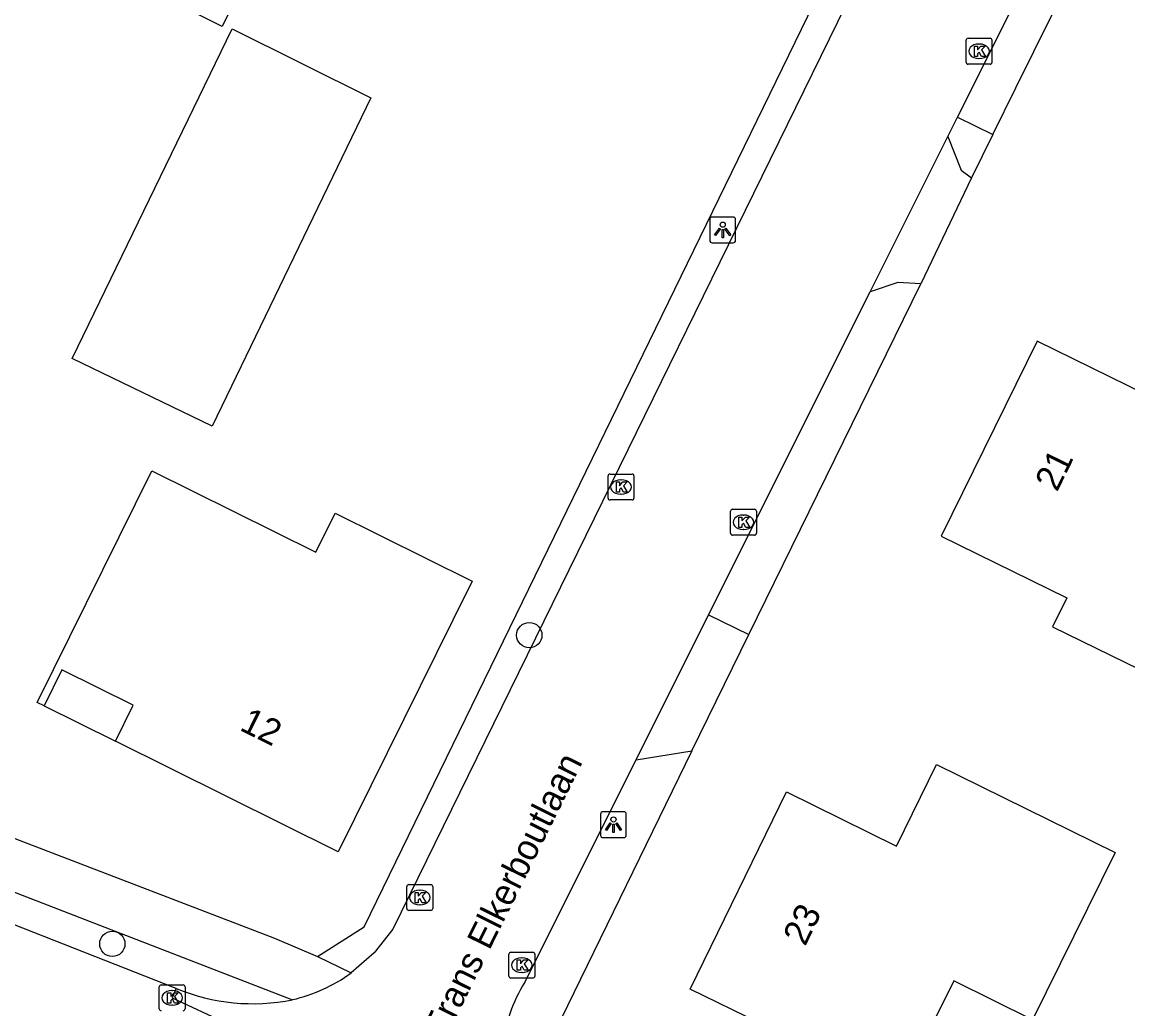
# Model space of a CAD drawing. Extents: x 157321 to 158827, y 386650 to 388532.
# Drawn here: x 158442.81 to 158485.6, y 387302.85 to 387341.02 of the extents above; entities that cross this region are included whole.
import ezdxf

# ---------------------------------------------------------------- set-up
doc = ezdxf.new("R2010")
doc.units = 0
for name, color, linetype in [('IMGEO_Berm_groen', 7, 'Continuous'), ('IMGEO_Boom', 7, 'Continuous'), ('IMGEO_Groenvoorziening', 7, 'Continuous'), ('IMGEO_Kolk', 7, 'Continuous'), ('IMGEO_Lichtpunt', 7, 'Continuous'), ('IMGEO_Openbare_ruimte_label', 7, 'Continuous'), ('IMGEO_Pand', 7, 'Continuous'), ('IMGEO_Pand_nummerreeks', 7, 'Continuous'), ('IMGEO_Pand_overbouw', 7, 'Continuous'), ('IMGEO_Rijbaan_lokaal_gesloten', 7, 'Continuous'), ('IMGEO_Voetpad_open', 7, 'Continuous')]:
    doc.layers.add(name, color=color, linetype=linetype)

msp = doc.modelspace()

# ---------------------------------------------------------------- linework, layer by layer
at = {"layer": 'IMGEO_Berm_groen'}
msp.add_lwpolyline([(158454.235, 387304.873), (158456.051, 387306.027), (158482.783, 387360.901), (158481.798, 387363.528), (158473.733, 387368.348)], dxfattribs=at)
at = {"layer": 'IMGEO_Boom'}
for centre in [(158462.435, 387317.306), (158446.302, 387305.364)]:
    msp.add_circle(centre, 0.489, dxfattribs=at)
at = {"layer": 'IMGEO_Groenvoorziening'}
for points in [[(158480.372, 387336.671), (158479.547, 387334.998)], [(158470.927, 387317.329), (158477.581, 387330.891)], [(158468.729, 387312.824), (158463.66, 387302.435), (158465.081, 387299.176)]]:
    msp.add_lwpolyline(points, dxfattribs=at)
at = {"layer": 'IMGEO_Kolk'}
for p, q in [((158479.337, 387339.465), (158479.337, 387340.317)), ((158479.412, 387340.391), (158480.264, 387340.391)), ((158480.338, 387340.317), (158480.338, 387339.465)), ((158479.825, 387340.171), (158479.85, 387340.171)), ((158479.848, 387339.611), (158479.823, 387339.611)), ((158480.264, 387339.391), (158479.412, 387339.391)), ((158465.483, 387322.61), (158465.483, 387323.462)), ((158465.558, 387323.536), (158466.41, 387323.536)), ((158465.971, 387323.316), (158465.996, 387323.316)), ((158466.484, 387323.462), (158466.484, 387322.61)), ((158466.41, 387322.536), (158465.558, 387322.536)), ((158465.994, 387322.756), (158465.969, 387322.756)), ((158470.221, 387321.246), (158470.221, 387322.098)), ((158470.296, 387322.172), (158471.148, 387322.172)), ((158470.709, 387321.952), (158470.734, 387321.952)), ((158471.222, 387322.098), (158471.222, 387321.246)), ((158471.148, 387321.172), (158470.296, 387321.172)), ((158470.732, 387321.392), (158470.707, 387321.392)), ((158457.696, 387306.729), (158457.696, 387307.581)), ((158457.771, 387307.655), (158458.623, 387307.655)), ((158458.184, 387307.435), (158458.209, 387307.435)), ((158458.697, 387307.581), (158458.697, 387306.729)), ((158458.623, 387306.655), (158457.771, 387306.655)), ((158458.207, 387306.875), (158458.182, 387306.875)), ((158461.648, 387304.115), (158461.648, 387304.967)), ((158461.723, 387305.041), (158462.575, 387305.041)), ((158462.136, 387304.821), (158462.161, 387304.821)), ((158462.649, 387304.967), (158462.649, 387304.115)), ((158462.575, 387304.041), (158461.723, 387304.041)), ((158462.159, 387304.261), (158462.134, 387304.261)), ((158448.116, 387302.849), (158448.116, 387303.701)), ((158448.191, 387303.775), (158449.043, 387303.775)), ((158448.604, 387303.555), (158448.629, 387303.555)), ((158449.117, 387303.701), (158449.117, 387302.849)), ((158448.627, 387302.995), (158448.602, 387302.995))]:
    msp.add_line(p, q, dxfattribs=at)
for points in [[(158479.337, 387339.465), (158479.337, 387340.317)], [(158479.412, 387340.391), (158480.264, 387340.391)], [(158480.338, 387340.317), (158480.338, 387339.465)], [(158479.658, 387340.091), (158479.781, 387340.091), (158479.781, 387339.94), (158479.911, 387340.091), (158480.075, 387340.091), (158479.929, 387339.94), (158480.082, 387339.691), (158479.93, 387339.691), (158479.845, 387339.855), (158479.781, 387339.788), (158479.781, 387339.691), (158479.658, 387339.691), (158479.658, 387340.091)], [(158480.264, 387339.391), (158479.412, 387339.391)], [(158465.483, 387322.61), (158465.483, 387323.462)], [(158465.558, 387323.536), (158466.41, 387323.536)], [(158465.804, 387323.236), (158465.927, 387323.236), (158465.927, 387323.085), (158466.057, 387323.236), (158466.221, 387323.236), (158466.075, 387323.085), (158466.228, 387322.836), (158466.076, 387322.836), (158465.991, 387323), (158465.927, 387322.933), (158465.927, 387322.836), (158465.804, 387322.836), (158465.804, 387323.236)], [(158466.484, 387323.462), (158466.484, 387322.61)], [(158466.41, 387322.536), (158465.558, 387322.536)], [(158470.221, 387321.246), (158470.221, 387322.098)], [(158470.296, 387322.172), (158471.148, 387322.172)], [(158471.222, 387322.098), (158471.222, 387321.246)], [(158470.542, 387321.872), (158470.665, 387321.872), (158470.665, 387321.721), (158470.795, 387321.872), (158470.959, 387321.872), (158470.813, 387321.721), (158470.966, 387321.472), (158470.814, 387321.472), (158470.729, 387321.636), (158470.665, 387321.569), (158470.665, 387321.472), (158470.542, 387321.472), (158470.542, 387321.872)], [(158471.148, 387321.172), (158470.296, 387321.172)], [(158457.696, 387306.729), (158457.696, 387307.581)], [(158457.771, 387307.655), (158458.623, 387307.655)], [(158458.697, 387307.581), (158458.697, 387306.729)], [(158458.017, 387307.355), (158458.14, 387307.355), (158458.14, 387307.204), (158458.27, 387307.355), (158458.434, 387307.355), (158458.288, 387307.204), (158458.441, 387306.955), (158458.289, 387306.955), (158458.204, 387307.119), (158458.14, 387307.052), (158458.14, 387306.955), (158458.017, 387306.955), (158458.017, 387307.355)], [(158458.623, 387306.655), (158457.771, 387306.655)], [(158461.648, 387304.115), (158461.648, 387304.967)], [(158461.723, 387305.041), (158462.575, 387305.041)], [(158462.649, 387304.967), (158462.649, 387304.115)], [(158461.969, 387304.741), (158462.092, 387304.741), (158462.092, 387304.59), (158462.222, 387304.741), (158462.386, 387304.741), (158462.24, 387304.59), (158462.393, 387304.341), (158462.241, 387304.341), (158462.156, 387304.505), (158462.092, 387304.438), (158462.092, 387304.341), (158461.969, 387304.341), (158461.969, 387304.741)], [(158462.575, 387304.041), (158461.723, 387304.041)], [(158448.116, 387302.849), (158448.116, 387303.701)], [(158448.191, 387303.775), (158449.043, 387303.775)], [(158449.117, 387303.701), (158449.117, 387302.849)], [(158448.437, 387303.475), (158448.56, 387303.475), (158448.56, 387303.324), (158448.69, 387303.475), (158448.854, 387303.475), (158448.708, 387303.324), (158448.861, 387303.075), (158448.709, 387303.075), (158448.624, 387303.239), (158448.56, 387303.172), (158448.56, 387303.075), (158448.437, 387303.075), (158448.437, 387303.475)]]:
    msp.add_lwpolyline(points, dxfattribs=at)
for centre, start, end in [((158479.414, 387340.315), 91.552, 178.448), ((158479.414, 387340.315), 91.552, 178.448), ((158480.262, 387340.315), 1.552, 88.448), ((158480.262, 387340.315), 1.552, 88.448), ((158479.414, 387339.467), 181.552, 268.448), ((158479.414, 387339.467), 181.552, 268.448), ((158480.262, 387339.467), 271.552, 358.448), ((158480.262, 387339.467), 271.552, 358.448), ((158465.56, 387323.46), 91.552, 178.448), ((158465.56, 387323.46), 91.552, 178.448), ((158466.408, 387323.46), 1.552, 88.448), ((158466.408, 387323.46), 1.552, 88.448), ((158465.56, 387322.612), 181.552, 268.448), ((158465.56, 387322.612), 181.552, 268.448), ((158466.408, 387322.612), 271.552, 358.448), ((158466.408, 387322.612), 271.552, 358.448), ((158470.298, 387322.096), 91.552, 178.448), ((158470.298, 387322.096), 91.552, 178.448), ((158471.146, 387322.096), 1.552, 88.448), ((158471.146, 387322.096), 1.552, 88.448), ((158470.298, 387321.248), 181.552, 268.448), ((158470.298, 387321.248), 181.552, 268.448), ((158471.146, 387321.248), 271.552, 358.448), ((158471.146, 387321.248), 271.552, 358.448), ((158457.773, 387307.579), 91.552, 178.448), ((158457.773, 387307.579), 91.552, 178.448), ((158458.621, 387307.579), 1.552, 88.448), ((158458.621, 387307.579), 1.552, 88.448), ((158457.773, 387306.731), 181.552, 268.448), ((158457.773, 387306.731), 181.552, 268.448), ((158458.621, 387306.731), 271.552, 358.448), ((158458.621, 387306.731), 271.552, 358.448), ((158461.725, 387304.965), 91.552, 178.448), ((158461.725, 387304.965), 91.552, 178.448), ((158462.573, 387304.965), 1.552, 88.448), ((158462.573, 387304.965), 1.552, 88.448), ((158461.725, 387304.117), 181.552, 268.448), ((158461.725, 387304.117), 181.552, 268.448), ((158462.573, 387304.117), 271.552, 358.448), ((158462.573, 387304.117), 271.552, 358.448), ((158448.193, 387303.699), 91.552, 178.448), ((158448.193, 387303.699), 91.552, 178.448), ((158449.041, 387303.699), 1.552, 88.448), ((158449.041, 387303.699), 1.552, 88.448), ((158448.193, 387302.851), 181.552, 268.448), ((158448.193, 387302.851), 181.552, 268.448), ((158449.041, 387302.851), 271.552, 358.448), ((158449.041, 387302.851), 271.552, 358.448)]:
    msp.add_arc(centre, 0.0765, start, end, dxfattribs=at)
for centre, major_axis, ratio, start_param, end_param in [((158479.824, 387339.891), (-0.387, 0.002), 0.722429, 4.712389, 7.853982), ((158479.849, 387339.891), (-0.39, 0.002), 0.717154, 1.570796, 4.712389), ((158465.97, 387323.036), (-0.387, 0.002), 0.722429, 4.712389, 7.853982), ((158465.995, 387323.036), (-0.39, 0.002), 0.717154, 1.570796, 4.712389), ((158470.708, 387321.672), (-0.387, 0.002), 0.722429, 4.712389, 7.853982), ((158470.733, 387321.672), (-0.39, 0.002), 0.717154, 1.570796, 4.712389), ((158458.183, 387307.155), (-0.387, 0.002), 0.722429, 4.712389, 7.853982), ((158458.208, 387307.155), (-0.39, 0.002), 0.717154, 1.570796, 4.712389), ((158462.135, 387304.541), (-0.387, 0.002), 0.722429, 4.712389, 7.853982), ((158462.16, 387304.541), (-0.39, 0.002), 0.717154, 1.570796, 4.712389), ((158448.603, 387303.275), (-0.387, 0.002), 0.722429, 4.712389, 7.853982), ((158448.628, 387303.275), (-0.39, 0.002), 0.717154, 1.570796, 4.712389)]:
    msp.add_ellipse(centre, major_axis=major_axis, ratio=ratio, start_param=start_param, end_param=end_param, dxfattribs=at)
at = {"layer": 'IMGEO_Lichtpunt'}
for p, q in [((158470.322, 387333.479), (158469.514, 387333.479)), ((158470.322, 387333.479), (158469.514, 387333.479)), ((158469.42, 387333.384), (158469.42, 387332.577)), ((158469.42, 387333.384), (158469.42, 387332.577)), ((158470.416, 387332.577), (158470.416, 387333.384)), ((158470.416, 387332.577), (158470.416, 387333.384)), ((158469.514, 387332.483), (158470.322, 387332.483)), ((158469.514, 387332.483), (158470.322, 387332.483)), ((158465.192, 387310.378), (158465.192, 387309.571)), ((158465.192, 387310.378), (158465.192, 387309.571)), ((158466.094, 387310.473), (158465.286, 387310.473)), ((158466.094, 387310.473), (158465.286, 387310.473)), ((158466.188, 387309.571), (158466.188, 387310.378)), ((158466.188, 387309.571), (158466.188, 387310.378)), ((158465.286, 387309.477), (158466.094, 387309.477)), ((158465.286, 387309.477), (158466.094, 387309.477))]:
    msp.add_line(p, q, dxfattribs=at)
for points in [[(158469.794, 387333.048), (158469.833, 387333.02), (158469.645, 387332.758), (158469.607, 387332.785), (158469.794, 387333.048)], [(158470.006, 387333.02), (158470.044, 387333.047), (158470.231, 387332.785), (158470.192, 387332.757), (158470.006, 387333.02)], [(158469.896, 387333), (158469.943, 387333), (158469.943, 387332.678), (158469.896, 387332.678), (158469.896, 387333)], [(158465.566, 387310.042), (158465.605, 387310.014), (158465.417, 387309.752), (158465.379, 387309.779), (158465.566, 387310.042)], [(158465.668, 387309.994), (158465.715, 387309.994), (158465.715, 387309.672), (158465.668, 387309.672), (158465.668, 387309.994)], [(158465.778, 387310.014), (158465.816, 387310.041), (158466.003, 387309.779), (158465.964, 387309.751), (158465.778, 387310.014)]]:
    msp.add_lwpolyline(points, dxfattribs=at)
for centre in [(158469.919, 387333.182), (158465.691, 387310.176)]:
    msp.add_circle(centre, 0.0994, dxfattribs=at)
for centre, start, end in [((158469.514, 387333.384), 90, 180), ((158469.514, 387333.384), 90, 180), ((158470.322, 387333.384), 0, 90), ((158470.322, 387333.384), 0, 90), ((158469.514, 387332.577), 180, 270), ((158469.514, 387332.577), 180, 270), ((158470.322, 387332.577), 270, 0), ((158470.322, 387332.577), 270, 360), ((158465.286, 387310.378), 90, 180), ((158465.286, 387310.378), 90, 180), ((158466.094, 387310.378), 0, 90), ((158466.094, 387310.378), 0, 90), ((158465.286, 387309.571), 180, 270), ((158465.286, 387309.571), 180, 270), ((158466.094, 387309.571), 270, 0), ((158466.094, 387309.571), 270, 360)]:
    msp.add_arc(centre, 0.0946, start, end, dxfattribs=at)
at = {"layer": 'IMGEO_Pand'}
for points in [[(158452.037, 387343.845), (158450.546, 387340.846), (158448.653, 387341.788), (158448.315, 387343.315), (158449.225, 387345.243), (158452.037, 387343.845)], [(158450.94, 387340.76), (158456.31, 387338.09), (158450.169, 387325.39), (158444.75, 387328.01), (158450.94, 387340.76)], [(158497.55, 387326.14), (158492.776, 387328.478), (158488.285, 387330.678), (158488.161, 387330.424), (158489.82, 387329.611), (158487.954, 387325.803), (158486.295, 387326.615), (158482.08, 387328.68), (158478.37, 387321.13), (158483.229, 387318.748), (158482.681, 387317.632), (158487.171, 387315.431), (158487.54, 387315.25), (158488.04, 387316.39), (158489.316, 387315.76), (158490.019, 387317.166), (158492.524, 387315.93), (158497.55, 387326.14)], [(158454.174, 387320.513), (158454.925, 387322.025), (158460.231, 387319.393), (158459.48, 387317.88), (158455.04, 387308.93), (158446.419, 387313.2), (158447.112, 387314.598), (158444.352, 387315.965), (158443.659, 387314.567), (158443.39, 387314.7), (158447.835, 387323.658), (158454.174, 387320.513)], [(158485.11, 387308.9), (158481.91, 387302.43), (158478.858, 387303.935), (158476.75, 387299.66), (158468.66, 387303.61), (158472.39, 387311.24), (158476.64, 387309.149), (158478.191, 387312.303), (158485.11, 387308.9)]]:
    msp.add_lwpolyline(points, dxfattribs=at)
at = {"layer": 'IMGEO_Pand_overbouw'}
msp.add_lwpolyline([(158443.659, 387314.567), (158446.419, 387313.2), (158447.112, 387314.598), (158444.352, 387315.965)], close=True, dxfattribs=at)
at = {"layer": 'IMGEO_Rijbaan_lokaal_gesloten'}
for points in [[(158482.797, 387358.225), (158457.154, 387305.933), (158456.427, 387305.012), (158455.542, 387304.24)], [(158479.009, 387337.344), (158483.439, 387346.198)], [(158478.632, 387336.591), (158479.009, 387337.344)], [(158475.628, 387330.587), (158478.632, 387336.591)], [(158469.375, 387318.091), (158475.628, 387330.587)], [(158466.569, 387312.483), (158469.375, 387318.091)], [(158462.264, 387303.879), (158466.569, 387312.483)], [(158448.774, 387303.642), (158439.677, 387307.212)], [(158448.774, 387303.642), (158448.62, 387303.273), (158462.957, 387296.583), (158463.667, 387296.613)]]:
    msp.add_lwpolyline(points, dxfattribs=at)
for centre, radius, start, end in [((158451.82, 387309.402), 6.364, 283.1653, 305.7986), ((158451.731, 387310.716), 7.667, 247.3191, 281.5753), ((158466.76, 387300.975), 5.352, 147.1452, 175.4166)]:
    msp.add_arc(centre, radius, start, end, dxfattribs=at)
at = {"layer": 'IMGEO_Voetpad_open'}
for points in [[(158480.372, 387336.671), (158481.26, 387338.47), (158484.75, 387345.542)], [(158479.009, 387337.344), (158480.372, 387336.671)], [(158478.632, 387336.591), (158479.144, 387335.297), (158479.547, 387334.998)], [(158479.547, 387334.998), (158477.581, 387330.891)], [(158477.581, 387330.891), (158476.697, 387330.949), (158475.628, 387330.587)], [(158396.183, 387329.036), (158409.467, 387322.74), (158416.001, 387319.626), (158416.204, 387319.529), (158452.576, 387305.59), (158454.235, 387304.873)], [(158469.375, 387318.091), (158470.927, 387317.329)], [(158468.729, 387312.824), (158470.927, 387317.329)], [(158466.569, 387312.483), (158468.729, 387312.824)], [(158440.166, 387308.261), (158453.269, 387303.205)], [(158454.235, 387304.873), (158455.542, 387304.24)]]:
    msp.add_lwpolyline(points, dxfattribs=at)

# ---------------------------------------------------------------- texts
at = {"layer": 'IMGEO_Openbare_ruimte_label'}
msp.add_text('Marten Frans Elkerboutlaan', height=1, rotation=63.6399, dxfattribs=at).set_placement((158457.189, 387297.625))
at = {"layer": 'IMGEO_Pand_nummerreeks'}
for s, rotation, p in [('21', 63.8332, (158482.855, 387322.819)), ('12', 333.6507, (158451.187, 387313.651)), ('23', 63.9479, (158473.108, 387305.241))]:
    msp.add_text(s, height=1, rotation=rotation, dxfattribs=at).set_placement(p)

doc.saveas('drawing.dxf')
